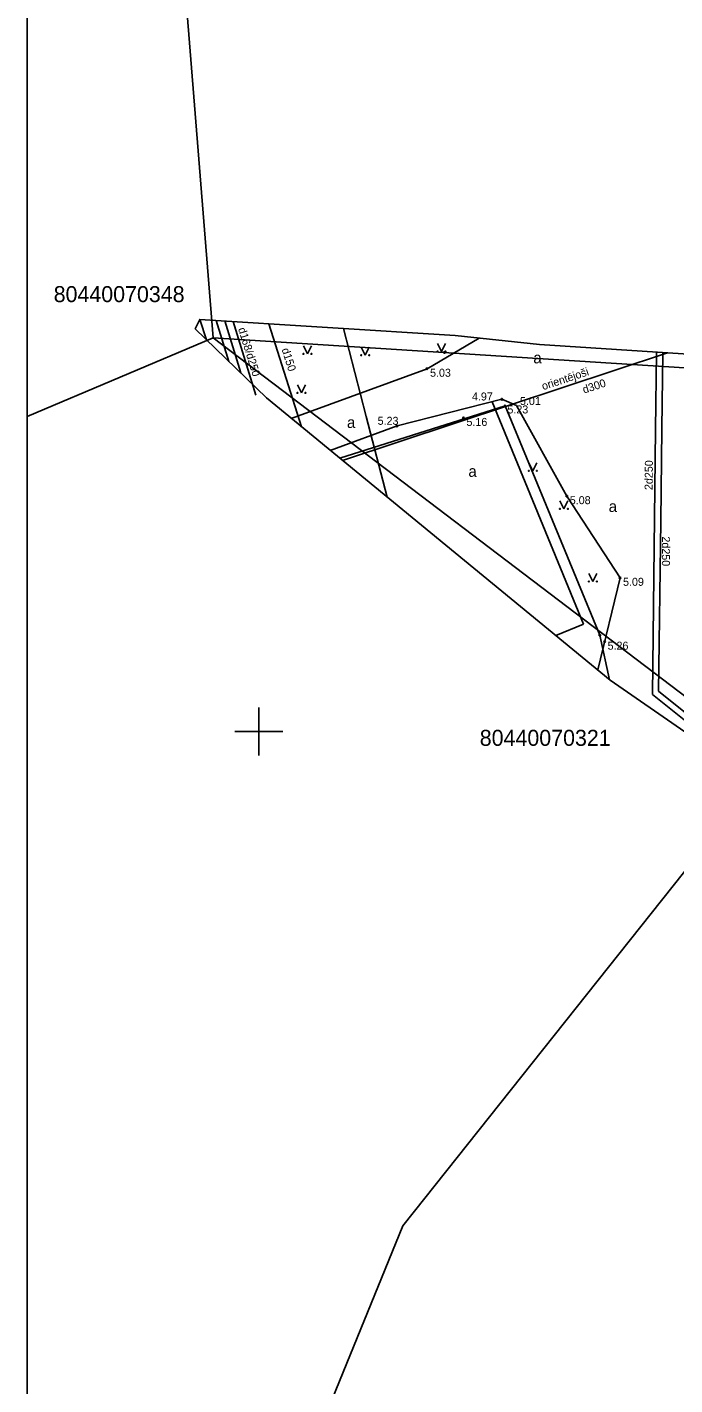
# Model space of a CAD drawing. Extents: x 519536 to 519949, y 326041 to 326519.
# Drawn here: x 519535.5 to 519576, y 326359.2 to 326444 of the extents above; entities that cross this region are included whole.
import ezdxf

# ---------------------------------------------------------------- set-up
doc = ezdxf.new("R2010")
doc.units = 0
for name, color, linetype in [('APGS_VADP_ZSPR_####_#', 7, 'Continuous'), ('CELI_CMAL_####_####_#', 7, 'Continuous'), ('CELI_CSEG_####_TKST_#', 7, 'Continuous'), ('GEOD_ELEM_####_####_#', 7, 'Continuous'), ('NORB_ZOGS_ZSTP_####_#', 7, 'Continuous'), ('RAMI_PLAN_####_TKST_#', 7, 'Continuous'), ('RAMI_UZMR_####_####_#', 7, 'Continuous'), ('RELJ_AATZ_####_TKST_#', 7, 'Continuous'), ('RELJ_ELEM_####_####_#', 7, 'Continuous'), ('ROBZ_UZMR_####_####_#', 7, 'Continuous'), ('ROBZ_UZMR_####_TKST_#', 7, 'Continuous'), ('SILT_VADP_UDEN_####_#', 7, 'Continuous'), ('SILT_VADP_UDEN_KONT_#', 7, 'Continuous'), ('SILT_VADP_UDEN_TKST_#', 7, 'Continuous'), ('SKAN_VADP_PAST_####_#', 7, 'Continuous'), ('SKAN_VADP_PAST_TKST_#', 7, 'Continuous'), ('SKAN_VADP_SPDK_####_#', 7, 'Continuous'), ('SKAN_VADP_SPDK_TKST_#', 7, 'Continuous'), ('TERT_ELEM_####_####_#', 7, 'Continuous'), ('UDTK_VADP_UDEN_####_#', 7, 'Continuous'), ('UDTK_VADP_UDEN_TKST_#', 7, 'Continuous')]:
    doc.layers.add(name, color=color, linetype=linetype)

msp = doc.modelspace()

# ---------------------------------------------------------------- linework, layer by layer
at = {"layer": 'APGS_VADP_ZSPR_####_#'}
for points in [[(519555.285, 326425.179), (519556.715, 326419.673)], [(519556.715, 326419.673), (519558.021, 326414.647)]]:
    msp.add_lwpolyline(points, dxfattribs=at)
at = {"layer": 'CELI_CMAL_####_####_#'}
for p, q in [((519546.311, 326425.748), (519546.738, 326424.478)), ((519560.517, 326422.665), (519563.763, 326424.576)), ((519560.517, 326422.665), (519552.032, 326419.562)), ((519564.575, 326420.603), (519570.283, 326406.699)), ((519568.562, 326405.998), (519570.283, 326406.699))]:
    msp.add_line(p, q, dxfattribs=at)
msp.add_lwpolyline([(519571.183, 326403.846), (519572.577, 326409.605), (519569.249, 326414.705), (519566.097, 326420.368), (519565.187, 326420.759), (519558.64, 326419.092), (519554.468, 326417.563)], dxfattribs=at)
at = {"layer": 'GEOD_ELEM_####_####_#'}
for p, q in [((519550, 326401.5), (519550, 326400)), ((519548.5, 326400), (519550, 326400)), ((519550, 326400), (519550, 326398.5)), ((519550, 326400), (519551.5, 326400))]:
    msp.add_line(p, q, dxfattribs=at)
at = {"layer": 'NORB_ZOGS_ZSTP_####_#'}
msp.add_lwpolyline([(519571.926, 326403.237), (519571.312, 326406.02), (519565.391, 326420.342), (519555.06, 326417.077)], dxfattribs=at)
at = {"layer": 'RAMI_PLAN_####_TKST_#'}
msp.add_line((519535.524, 326327.384), (519535.524, 326519.212), dxfattribs=at)
at = {"layer": 'RAMI_UZMR_####_####_#'}
msp.add_lwpolyline([(519606.503, 326354.123), (519598.183, 326371.842), (519589.598, 326374.981), (519581.568, 326396.559), (519571.96, 326403.209), (519550.477, 326420.838), (519546.03, 326425.168), (519546.311, 326425.748), (519562.267, 326424.735), (519567.537, 326424.176), (519622.695, 326420.6), (519656.101, 326418.428), (519678.291, 326416.771), (519682.862, 326421.74), (519706.678, 326395.86), (519695.81, 326390.264), (519680.586, 326385.663), (519636.229, 326369.014), (519636.521, 326358.648)], dxfattribs=at)
at = {"layer": 'RELJ_ELEM_####_####_#'}
for centre in [(519561.605, 326423.683), (519560.517, 326422.665), (519565.187, 326420.759), (519565.391, 326420.342), (519558.64, 326419.092), (519562.792, 326419.593), (519569.249, 326414.705), (519572.577, 326409.605), (519571.312, 326406.02), (519571.611, 326405.614)]:
    msp.add_circle(centre, 0.05, dxfattribs=at)
at = {"layer": 'ROBZ_UZMR_####_####_#'}
for p, q in [((519547.147, 326424.602), (519541.821, 326491.238)), ((519547.147, 326424.602), (519535.524, 326419.691)), ((519678.574, 326416.24), (519547.147, 326424.602)), ((519547.147, 326424.602), (519582.027, 326398.089)), ((519582.027, 326398.089), (519559.01, 326369.121)), ((519559.01, 326369.121), (519551.211, 326350.082))]:
    msp.add_line(p, q, dxfattribs=at)
at = {"layer": 'SILT_VADP_UDEN_####_#'}
msp.add_lwpolyline([(519547.872, 326425.649), (519548.871, 326422.401)], dxfattribs=at)
at = {"layer": 'SILT_VADP_UDEN_KONT_#'}
for points in [[(519547.338, 326425.683), (519548.124, 326423.128)], [(519548.405, 326425.615), (519549.824, 326421.006)]]:
    msp.add_lwpolyline(points, dxfattribs=at)
at = {"layer": 'SKAN_VADP_PAST_####_#'}
for p, q in [((519565.738, 326420.414), (519575.544, 326423.657)), ((519555.229, 326416.939), (519565.738, 326420.414))]:
    msp.add_line(p, q, dxfattribs=at)
at = {"layer": 'SKAN_VADP_SPDK_####_#'}
for p, q in [((519574.738, 326413.355), (519574.613, 326402.312)), ((519575.115, 326413.149), (519574.987, 326402.526))]:
    msp.add_line(p, q, dxfattribs=at)
for points in [[(519574.855, 326423.701), (519574.801, 326418.86), (519574.738, 326413.355)], [(519575.115, 326413.149), (519575.184, 326418.909), (519575.241, 326423.676)], [(519574.613, 326402.312), (519578.246, 326399.407)], [(519574.987, 326402.526), (519578.028, 326400.094)]]:
    msp.add_lwpolyline(points, dxfattribs=at)
at = {"layer": 'TERT_ELEM_####_####_#'}
for p, q in [((519552.787, 326424.093), (519553.037, 326423.593)), ((519553.037, 326423.593), (519553.287, 326424.093)), ((519561.171, 326424.244), (519561.421, 326423.744)), ((519561.421, 326423.744), (519561.671, 326424.244)), ((519556.402, 326424.011), (519556.652, 326423.511)), ((519556.652, 326423.511), (519556.902, 326424.011)), ((519552.415, 326421.655), (519552.665, 326421.155)), ((519552.665, 326421.155), (519552.915, 326421.655)), ((519566.875, 326416.786), (519567.125, 326416.286)), ((519567.125, 326416.286), (519567.375, 326416.786)), ((519568.816, 326414.406), (519569.066, 326413.906)), ((519569.066, 326413.906), (519569.316, 326414.406)), ((519570.628, 326409.875), (519570.878, 326409.375)), ((519570.878, 326409.375), (519571.128, 326409.875))]:
    msp.add_line(p, q, dxfattribs=at)
for centre, radius in [((519552.787, 326423.592), 0.028), ((519553.287, 326423.592), 0.0263), ((519556.401, 326423.511), 0.028), ((519556.901, 326423.511), 0.0263), ((519561.17, 326423.744), 0.028), ((519561.67, 326423.744), 0.0263), ((519552.414, 326421.155), 0.028), ((519552.914, 326421.155), 0.0263), ((519566.875, 326416.286), 0.028), ((519567.375, 326416.286), 0.0263), ((519568.815, 326413.906), 0.028), ((519569.315, 326413.906), 0.0263), ((519570.628, 326409.375), 0.028), ((519571.128, 326409.375), 0.0263)]:
    msp.add_circle(centre, radius, dxfattribs=at)
at = {"layer": 'UDTK_VADP_UDEN_####_#'}
msp.add_line((519550.632, 326425.474), (519552.667, 326419.041), dxfattribs=at)

# ---------------------------------------------------------------- texts
at = {"layer": 'CELI_CSEG_####_TKST_#'}
for p in [(519567.158, 326423.002), (519555.511, 326418.966), (519563.099, 326415.913), (519571.867, 326413.721)]:
    msp.add_text('a', height=0.7, dxfattribs=at).set_placement(p)
at = {"layer": 'RELJ_AATZ_####_TKST_#'}
for s, p in [(' 5.03', (519560.517, 326422.165)), (' 4.97', (519563.137, 326420.682)), (' 5.01', (519566.138, 326420.4)), (' 5.23', (519565.352, 326419.872)), (' 5.23', (519557.243, 326419.163)), (' 5.16', (519562.792, 326419.093)), (' 5.08', (519569.249, 326414.205)), (' 5.09', (519572.577, 326409.105)), (' 5.26', (519571.611, 326405.114))]:
    msp.add_text(s, height=0.5, dxfattribs=at).set_placement(p)
at = {"layer": 'ROBZ_UZMR_####_TKST_#'}
for s, p in [('80440070348', (519537.181, 326426.827)), ('80440070321', (519563.809, 326399.108))]:
    msp.add_text(s, height=1, dxfattribs=at).set_placement(p)
at = {"layer": 'SILT_VADP_UDEN_TKST_#'}
msp.add_text('d168/d250', height=0.5, rotation=287.10483, dxfattribs=at).set_placement((519548.703, 326425.159))
at = {"layer": 'SKAN_VADP_PAST_TKST_#'}
for s, p in [('orientējoši', (519567.775, 326421.321)), ('d300', (519570.326, 326421.105))]:
    msp.add_text(s, height=0.5, rotation=18.29699, dxfattribs=at).set_placement(p)
at = {"layer": 'SKAN_VADP_SPDK_TKST_#'}
for rotation, p in [(89.31105, (519574.607, 326415.086)), (269.73892, (519575.2, 326412.19))]:
    msp.add_text('2d250', height=0.5, rotation=rotation, dxfattribs=at).set_placement(p)
at = {"layer": 'UDTK_VADP_UDEN_TKST_#'}
msp.add_text('d150', height=0.5, rotation=287.55209, dxfattribs=at).set_placement((519551.42, 326423.875))

doc.saveas('drawing.dxf')
